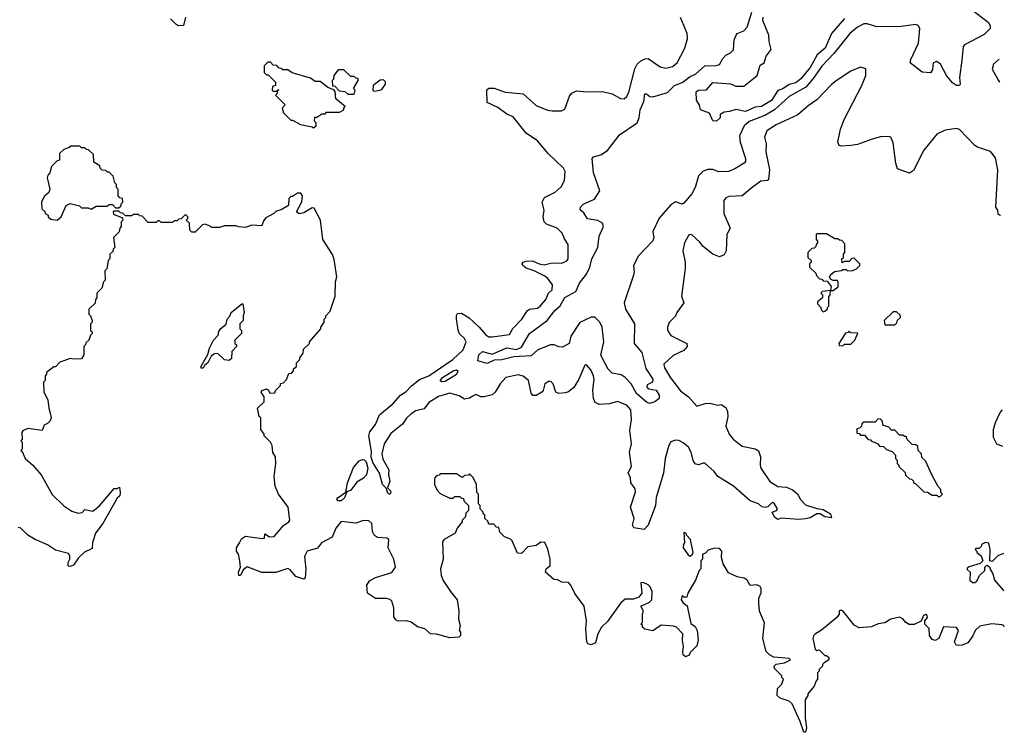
# Model space of a CAD drawing. Extents: x 2210602 to 2357277, y 510288 to 673808.
# Tile 417 of 464: x 2343334 to 2349400, y 616908 to 621300. Entities that reach past the tile are written whole.
import ezdxf

# ---------------------------------------------------------------- set-up
doc = ezdxf.new("R2010")
doc.units = 0

msp = doc.modelspace()

# ---------------------------------------------------------------- linework, layer by layer
at = {"layer": '0CON05XD'}
for points in [[(2344355.5, 621314.5), (2344342.5, 621265), (2344315, 621262.9), (2344295, 621272.2), (2344263.3, 621305)], [(2349377.3, 620094.7), (2349375, 620092.5), (2349361.7, 620101.7), (2349360, 620125), (2349347.5, 620145), (2349361.2, 620375), (2349345, 620447.5), (2349315, 620488), (2349235, 620514.3), (2349218.8, 620525), (2349125, 620623.3), (2349105, 620628.8), (2349035, 620620), (2348985, 620593.8), (2348903.4, 620496.6), (2348840.5, 620369.5), (2348815, 620353.3), (2348741.7, 620381.7), (2348731.2, 620415), (2348715, 620540), (2348700, 620575), (2348685, 620580), (2348637, 620577), (2348586.2, 620563.8), (2348495, 620530), (2348455, 620523.8), (2348395, 620520), (2348383.3, 620525), (2348374, 620545), (2348390, 620625), (2348414.4, 620685.6), (2348523.3, 620895), (2348546.7, 620955), (2348547, 620997), (2348515, 621007.5), (2348455, 620982.5), (2348365, 620923.3), (2348335, 620900), (2348244.5, 620805.5), (2348191.2, 620768.8), (2348127.3, 620712.7), (2347995, 620652), (2347936.7, 620615), (2347922, 620575), (2347932, 620535), (2347930.8, 620485), (2347954.2, 620375.8), (2347946.4, 620313.6), (2347941.7, 620308.3), (2347900, 620305), (2347846.2, 620265), (2347785, 620214.2), (2347705, 620210), (2347685, 620202), (2347672.5, 620185), (2347672.5, 620105), (2347710.6, 620015), (2347690, 619975), (2347686.2, 619875), (2347675, 619850), (2347645, 619838.8), (2347605, 619854.2), (2347545, 619902), (2347525, 619928.8), (2347475, 619973.8), (2347465, 619976.2), (2347455, 619970), (2347428.8, 619925), (2347419.2, 619875), (2347434, 619805), (2347434.1, 619765.9), (2347412, 619595), (2347426, 619555), (2347383.3, 619495), (2347375, 619472.5), (2347335, 619432.5), (2347324.2, 619405), (2347324.1, 619385.9), (2347345, 619353.8), (2347443.3, 619305), (2347446.4, 619286.4), (2347425, 619260), (2347360.3, 619229.7), (2347303.1, 619176.9), (2347306, 619155), (2347342.6, 619092.6), (2347405, 619012), (2347455, 618976.2), (2347505, 618917.5), (2347556.2, 618933.8), (2347585, 618935.8), (2347635, 618923.8), (2347655, 618927.5), (2347685, 618910), (2347694, 618885), (2347695.8, 618855), (2347684.2, 618795), (2347704.5, 618744.5), (2347728.8, 618715), (2347785, 618672), (2347865.7, 618655.7), (2347885, 618643.3), (2347898.8, 618605), (2347896, 618555), (2347900.8, 618535), (2347955, 618452.5), (2348005, 618422.5), (2348058.3, 618418.3), (2348095, 618402.5), (2348127.5, 618375), (2348142.5, 618345), (2348175, 618310), (2348245, 618286.7), (2348285, 618280), (2348328.8, 618255), (2348335, 618230), (2348295, 618236.2), (2348265, 618253.3), (2348245, 618253.3), (2348205, 618230), (2348175, 618223.8), (2348135, 618220), (2348025, 618227.5), (2348005, 618220), (2347985, 618233.3), (2347970, 618265), (2347996.1, 618273.9), (2348003.3, 618285), (2347985, 618316.7), (2347975, 618323.3), (2347965, 618320), (2347942.5, 618297.5), (2347926.4, 618293.6), (2347906.4, 618296.4), (2347886.1, 618316.1), (2347835, 618333.8), (2347731.2, 618425), (2347635, 618483.8), (2347612.5, 618515), (2347555, 618565.8), (2347545, 618567.5), (2347515, 618555.7), (2347495, 618562.9), (2347483.7, 618583.7), (2347470.5, 618635), (2347453.5, 618665), (2347422.4, 618692.4), (2347395, 618706.5), (2347375, 618708.9), (2347345, 618697.5), (2347333.7, 618676.3), (2347310.4, 618595), (2347300, 618505), (2347255.6, 618355), (2347250.9, 618305), (2347205.4, 618184.6), (2347182, 618158), (2347117.5, 618167.5), (2347109.2, 618185), (2347119.2, 618225), (2347096.7, 618295), (2347128.8, 618388.8), (2347125, 618407.5), (2347100, 618445), (2347096.1, 618476.1), (2347083.3, 618506.7), (2347103.9, 618546.1), (2347090, 618635), (2347104.1, 618685.9), (2347093.2, 618766.8), (2347104.2, 618835), (2347099.2, 618895), (2347075, 618924), (2347016.1, 618946.1), (2346967.3, 618932.7), (2346905, 618928.6), (2346880.2, 618940.2), (2346868.6, 618965), (2346864.2, 619015), (2346873.8, 619085), (2346870, 619105), (2346852, 619142), (2346825, 619172.5), (2346815, 619170), (2346779.2, 619085), (2346747.4, 619032.6), (2346715, 619006.7), (2346695, 619000), (2346656.4, 618996.4), (2346637.5, 619005), (2346620, 619055), (2346608.3, 619068.3), (2346595, 619071.2), (2346570, 619055), (2346560, 619015), (2346550, 619005), (2346515, 618983.8), (2346495, 618983.3), (2346485, 618997.5), (2346468, 619075), (2346435, 619102.5), (2346405, 619111.4), (2346328, 619095), (2346293.7, 619056.3), (2346264.3, 619005), (2346245, 618986.9), (2346195, 618975.8), (2346175, 618976), (2346145, 618988.8), (2346125, 618980), (2346105, 618966.7), (2346075, 618960), (2346041.7, 618981.7), (2345985, 618997.5), (2345915, 618976.7), (2345855, 618939.5), (2345825, 618900.8), (2345775, 618888.1), (2345745, 618871.4), (2345716.1, 618843.9), (2345692.2, 618807.8), (2345619.8, 618750.2), (2345578.9, 618685), (2345565.6, 618625), (2345571.7, 618591.7), (2345607.8, 618525), (2345605.7, 618495), (2345614.3, 618455.7), (2345600, 618415), (2345618, 618395), (2345621.2, 618385), (2345615, 618373.3), (2345601.2, 618381.2), (2345592.5, 618412.5), (2345569.2, 618435), (2345550, 618505), (2345510.3, 618570.3), (2345500, 618605), (2345501.7, 618638.3), (2345484.2, 618735), (2345490.5, 618759.5), (2345526, 618805), (2345551.4, 618865), (2345635, 618933.8), (2345679.2, 618985), (2345715, 619009.2), (2345746.8, 619043.2), (2345797.4, 619082.6), (2345854.3, 619105), (2346003.1, 619205), (2346065.8, 619265), (2346083.8, 619315), (2346074.1, 619334.1), (2346043.3, 619363.3), (2346035.9, 619385.9), (2346024.1, 619455.9), (2346024.1, 619475.9), (2346031.2, 619488.8), (2346055, 619491.2), (2346103.2, 619463.2), (2346165.3, 619405.3), (2346205, 619357.1), (2346225, 619345.7), (2346245, 619344.4), (2346350.7, 619359.3), (2346372.8, 619397.2), (2346428, 619455), (2346462.2, 619507.8), (2346475, 619515.7), (2346525, 619521.9), (2346541.4, 619535), (2346575.6, 619575), (2346592, 619615), (2346614.4, 619635.6), (2346615.7, 619665), (2346587.1, 619705), (2346568.9, 619718.9), (2346502.8, 619752.8), (2346455, 619768), (2346434.3, 619784.3), (2346430, 619795), (2346436.7, 619805), (2346455, 619810.6), (2346493.2, 619813.2), (2346534.5, 619794.5), (2346565, 619789.4), (2346615, 619801.1), (2346675, 619799.4), (2346705, 619814.2), (2346714, 619825), (2346712.9, 619915), (2346690.2, 619950.2), (2346676.9, 619985), (2346644.6, 620014.6), (2346578.7, 620038.7), (2346564.2, 620055), (2346560, 620085), (2346565.7, 620125), (2346552.5, 620175), (2346566.7, 620205), (2346632.8, 620237.2), (2346670.3, 620269.7), (2346691.2, 620308.8), (2346694.2, 620365), (2346684.4, 620384.4), (2346590, 620475), (2346525, 620553.8), (2346455, 620600), (2346375, 620700.8), (2346335, 620717.1), (2346279.7, 620759.7), (2346215, 620790), (2346211.4, 620868.6), (2346225, 620878.8), (2346257.3, 620877.3), (2346325, 620854.2), (2346435, 620842.9), (2346515, 620771.5), (2346585, 620742.9), (2346615, 620739.1), (2346671.7, 620738.3), (2346691.7, 620748.3), (2346721.7, 620828.3), (2346735, 620846.7), (2346765, 620861.2), (2346825.8, 620855.8), (2346925, 620858), (2346985, 620842.5), (2347035, 620814.3), (2347057.3, 620812.7), (2347074.3, 620825.7), (2347086.1, 620853.9), (2347123, 620997), (2347138.5, 621025), (2347159.4, 621045), (2347185, 621059.1), (2347205, 621060), (2347279.5, 621009.5), (2347315, 621001.8), (2347355, 621010.6), (2347385.4, 621034.6), (2347432.5, 621125), (2347448.8, 621185), (2347446, 621215), (2347405.7, 621314.3)], [(2349212.2, 621352.2), (2349301.7, 621281.7), (2349312.5, 621265), (2349313.3, 621245), (2349275, 621208.8), (2349154.1, 621145.9), (2349146.2, 621133.8), (2349138.6, 621051.4), (2349123.9, 620943.9), (2349128.3, 620901.7), (2349125, 620893.8), (2349105, 620894.2), (2349080.3, 620910.3), (2349043.3, 620955), (2349006.7, 621025), (2348985, 621042.5), (2348962.5, 621035), (2348957, 620993), (2348945, 620972.5), (2348895, 620977.5), (2348820, 621035), (2348823.3, 621055), (2348870.8, 621155), (2348878.8, 621245), (2348870, 621265), (2348855, 621270), (2348765, 621258.8), (2348615, 621256), (2348555, 621274.2), (2348533.9, 621273.9), (2348495, 621254.2), (2348447.5, 621215), (2348348.9, 621091.1), (2348275, 621013.6), (2348223, 620937), (2348176.6, 620883.4), (2348075, 620827.2), (2347984, 620744), (2347925, 620710.3), (2347827.4, 620672.6), (2347797.5, 620645), (2347769.2, 620585), (2347772.9, 620545), (2347805.8, 620445), (2347806.2, 620425), (2347796.7, 620415), (2347739.7, 620380.3), (2347700, 620365), (2347642.3, 620362.3), (2347605, 620377.5), (2347573.6, 620376.4), (2347545, 620366.7), (2347515, 620337.5), (2347495.8, 620265), (2347474.4, 620225.6), (2347425, 620170), (2347415, 620163.3), (2347375, 620177.5), (2347343.7, 620156.3), (2347272.8, 620077.2), (2347234.7, 619995.3), (2347240.6, 619955), (2347233.7, 619936.3), (2347146.9, 619845), (2347115.8, 619785), (2347120, 619745), (2347116.1, 619725), (2347057.5, 619555), (2347066.2, 619516.2), (2347122.5, 619425), (2347120, 619305), (2347167.9, 619247.9), (2347190.8, 619150.8), (2347233.8, 619085), (2347232.5, 619065), (2347200.7, 619049.3), (2347197.5, 619035), (2347210, 619025), (2347255.8, 619015.8), (2347273.8, 618985), (2347273.3, 618965), (2347247.5, 618945), (2347215, 618933.8), (2347195, 618942), (2347135, 618995.8), (2347102.2, 619055), (2347064.6, 619094.6), (2347040.5, 619110.5), (2346985, 619120.9), (2346960.5, 619145), (2346915, 619232.5), (2346933.8, 619315), (2346921.5, 619405), (2346908.9, 619435), (2346877, 619467), (2346855, 619465.6), (2346785, 619432.9), (2346730.3, 619349.7), (2346720, 619305), (2346677.7, 619282.3), (2346655, 619283.8), (2346625.9, 619295.9), (2346605, 619295.6), (2346526.7, 619265), (2346485, 619227.5), (2346378.6, 619221.4), (2346305, 619203.3), (2346257.9, 619202.1), (2346215, 619181.1), (2346157, 619197), (2346163.3, 619235), (2346185, 619254.4), (2346245, 619238.6), (2346335, 619278.1), (2346395, 619267.5), (2346425, 619282), (2346474.4, 619365), (2346583.3, 619446.7), (2346631.5, 619508.5), (2346662.9, 619537.1), (2346693.3, 619586.7), (2346760.8, 619625), (2346782.5, 619675), (2346825, 619731.2), (2346845.7, 619775), (2346858.1, 619825), (2346895.7, 619895), (2346904.4, 619965), (2346930, 620025), (2346925.5, 620045.5), (2346895, 620062), (2346832.5, 620072.5), (2346809.5, 620109.5), (2346787, 620127), (2346790, 620145), (2346805, 620163.3), (2346875, 620194.2), (2346908, 620245), (2346869.4, 620355), (2346860, 620445), (2346870, 620455), (2346915, 620466.7), (2346955, 620493.3), (2347028.8, 620591.2), (2347138, 620665), (2347150, 620695), (2347157.1, 620745), (2347180, 620795), (2347185, 620842.5), (2347195, 620843.3), (2347216, 620826), (2347234.1, 620824.1), (2347325, 620851.5), (2347367.5, 620895), (2347415, 620913.5), (2347465, 620950.4), (2347497.5, 620965), (2347554.5, 621015.5), (2347625, 621016.9), (2347645, 621024.5), (2347665, 621060.6), (2347685, 621081.5), (2347713.6, 621096.4), (2347730.8, 621115), (2347736, 621175), (2347747.1, 621205), (2347755, 621215.7), (2347795, 621232), (2347815.5, 621254.5), (2347844.3, 621345.7)], [(2348415, 621307.5), (2348334.7, 621215.3), (2348296.9, 621125), (2348247.6, 621082.4), (2348205, 621004.5), (2348147.1, 620935), (2348115, 620911.1), (2348075, 620900.9), (2348035, 620874.5), (2348005, 620863.3), (2347965, 620802.2), (2347905, 620765.6), (2347865, 620760), (2347805, 620734.6), (2347745, 620746.7), (2347706.7, 620733.3), (2347675, 620730), (2347650, 620715), (2347650, 620695), (2347627.5, 620675), (2347605, 620677.5), (2347583, 620723), (2347527.5, 620745), (2347523, 620773), (2347503.9, 620803.9), (2347501.2, 620855), (2347515, 620865.8), (2347565, 620866.7), (2347605, 620913.8), (2347687.5, 620907.5), (2347713.9, 620903.9), (2347745, 620890), (2347795, 620890), (2347876.7, 620955), (2347895, 621020), (2347920, 621035), (2347933.8, 621075), (2347963.9, 621116.1), (2347951.4, 621165), (2347949.2, 621205), (2347913.1, 621295), (2347915, 621316)], [(2349368.6, 621055.7), (2349333.8, 621025), (2349326.2, 620995), (2349363.8, 620925), (2349369.9, 620915.5)], [(2345145, 620632.5), (2345160, 620645), (2345160, 620665), (2345150, 620675), (2345151.7, 620698.3), (2345165, 620700), (2345195, 620720), (2345215, 620720), (2345225, 620730), (2345305, 620730), (2345330, 620745), (2345330, 620755), (2345340, 620765), (2345281.7, 620811.7), (2345278.3, 620858.3), (2345268.3, 620868.3), (2345231.7, 620881.7), (2345185, 620920), (2345155, 620920), (2345125, 620940), (2345013, 620973), (2344985, 620990), (2344955, 620990), (2344945, 621000), (2344931.7, 621001.7), (2344918.3, 621018.3), (2344895, 621020), (2344878.3, 621038.3), (2344861.7, 621038.3), (2344840, 621015), (2344840, 620975), (2344855, 620960), (2344865, 620960), (2344910, 620915), (2344910, 620895), (2344891.7, 620888.3), (2344890, 620865), (2344895, 620860), (2344920, 620860), (2344925, 620870), (2344930, 620865), (2344920, 620860), (2344920, 620845), (2344910, 620835), (2344970, 620775), (2344950, 620755), (2344960, 620725), (2345005, 620680), (2345015, 620680), (2345063, 620653), (2345135, 620640), (2345145, 620632.5)], [(2345395, 620840), (2345400, 620865), (2345390, 620875), (2345420, 620925), (2345418.3, 620938.3), (2345405, 620940), (2345395, 620950), (2345375, 620950), (2345331.7, 620991.7), (2345295, 620990), (2345270, 620955), (2345267, 620933), (2345260, 620925), (2345261.7, 620891.7), (2345275, 620890), (2345301.7, 620861.7), (2345337, 620857), (2345355, 620840), (2345395, 620840)], [(2345515, 620860), (2345545, 620862.5), (2345565, 620870), (2345587, 620903), (2345587, 620917), (2345575, 620930), (2345555, 620927.5), (2345512.5, 620895), (2345510, 620865), (2345515, 620860)], [(2343565, 620063.3), (2343590, 620085), (2343620, 620155), (2343645, 620166.7), (2343701.7, 620151.7), (2343715, 620140), (2343755, 620140), (2343775, 620132.5), (2343805, 620150), (2343875, 620150), (2343885, 620160), (2343905, 620160), (2343925, 620140), (2343945, 620140), (2343958.3, 620151.7), (2343960, 620165), (2343970, 620175), (2343968.3, 620198.3), (2343951.7, 620201.7), (2343940, 620215), (2343940, 620255), (2343930, 620265), (2343930, 620285), (2343920, 620295), (2343910, 620335), (2343885, 620360), (2343875, 620360), (2343865, 620370), (2343841.7, 620371.7), (2343830, 620385), (2343828.3, 620398.3), (2343791.7, 620421.7), (2343788.3, 620468.3), (2343758.3, 620498.3), (2343745, 620500), (2343735, 620510), (2343715, 620510), (2343705, 620520), (2343645, 620520), (2343638.3, 620511.7), (2343605, 620500), (2343580, 620475), (2343580, 620435), (2343565, 620430), (2343530, 620395), (2343520, 620355), (2343508.3, 620341.7), (2343502.5, 620325), (2343520, 620255), (2343512.5, 620235), (2343485, 620210), (2343467.5, 620175), (2343470, 620135), (2343488.3, 620118.3), (2343490, 620105), (2343510, 620095), (2343510, 620085), (2343525, 620070), (2343565, 620063.3)], [(2345202.5, 619945), (2345187.5, 620065), (2345148.3, 620138.3), (2345135, 620140), (2345085, 620110), (2345055, 620102.5), (2345040, 620115), (2345073, 620177), (2345076.7, 620215), (2345065, 620230), (2345045, 620230), (2345015, 620210), (2345005, 620210), (2344993, 620197), (2344990, 620155), (2344945, 620127.5), (2344915, 620120), (2344900, 620105), (2344850.7, 620079.3), (2344835, 620060), (2344825, 620030), (2344765, 620032.5), (2344725, 620020), (2344685, 620022.5), (2344665, 620030), (2344595, 620030), (2344565, 620020), (2344515, 620020), (2344508.3, 620028.3), (2344475, 620040), (2344460, 620035), (2344415, 619990), (2344395, 619990), (2344383, 620003), (2344380, 620045), (2344360, 620065), (2344370, 620075), (2344370, 620085), (2344355, 620100), (2344328.3, 620071.7), (2344315, 620070), (2344305, 620060), (2344285, 620060), (2344275, 620050), (2344205, 620050), (2344195, 620060), (2344185, 620060), (2344175, 620050), (2344125, 620050), (2344088.3, 620088.3), (2344075, 620090), (2344065, 620100), (2344035, 620100), (2344025, 620090), (2343985, 620090), (2343968.3, 620108.3), (2343955, 620110), (2343945, 620120), (2343915, 620120), (2343910, 620115), (2343911.7, 620101.7), (2343968.3, 620078.3), (2343970, 620065), (2343960, 620055), (2343960, 620025), (2343950, 620015), (2343947, 619993), (2343912.5, 619957.5), (2343920, 619895), (2343910, 619885), (2343908.3, 619871.7), (2343890, 619855), (2343890, 619825), (2343880, 619815), (2343870, 619765), (2343858.3, 619751.7), (2343860, 619695), (2343850, 619685), (2343840, 619645), (2343810, 619615), (2343810, 619585), (2343800, 619575), (2343798.3, 619551.7), (2343760, 619515), (2343760, 619485), (2343770, 619475), (2343780, 619445), (2343780, 619435), (2343770, 619425), (2343770, 619385), (2343780, 619375), (2343780, 619365), (2343770, 619355), (2343760, 619325), (2343741.7, 619308.3), (2343740, 619295), (2343730, 619285), (2343730, 619235), (2343715, 619210), (2343665, 619207.5), (2343645, 619212.5), (2343605, 619197.5), (2343581.7, 619188.3), (2343555, 619160), (2343545, 619160), (2343500, 619125), (2343500, 619115), (2343490, 619105), (2343490, 619075), (2343480, 619065), (2343482.5, 619005), (2343507, 618957), (2343512.5, 618905), (2343522.5, 618875), (2343527.5, 618845), (2343521.7, 618828.3), (2343505, 618810), (2343485, 618800), (2343471.7, 618768.3), (2343385, 618780), (2343353.6, 618766.4), (2343347.5, 618755), (2343350, 618715), (2343340, 618705), (2343350, 618695), (2343350, 618655), (2343340, 618645), (2343348.3, 618638.3), (2343367.5, 618595), (2343415, 618553.3), (2343466.7, 618495), (2343535, 618374), (2343605, 618302.5), (2343655, 618271.2), (2343695, 618257.5), (2343718.3, 618261.7), (2343735, 618280), (2343785, 618270), (2343825, 618302.5), (2343915, 618410), (2343935, 618410), (2343948.3, 618418.3), (2343952.5, 618385), (2343950, 618365), (2343935, 618350), (2343846.2, 618195), (2343801.2, 618135), (2343781.7, 618078.3), (2343780, 618040), (2343733, 618017), (2343696.1, 617983.9), (2343665, 617937.5), (2343645, 617930), (2343632.5, 617932.5), (2343633.3, 617955), (2343642.5, 617975), (2343642.5, 617995), (2343635, 618010), (2343555, 618030), (2343505, 618062.5), (2343430, 618095), (2343385, 618122.5), (2343340, 618165), (2343325, 618170)], [(2348345, 619630), (2348377, 619653), (2348377.5, 619685), (2348371.7, 619691.7), (2348345, 619692.5), (2348330, 619700), (2348322.5, 619715), (2348330.7, 619729.3), (2348353, 619747), (2348397, 619753), (2348405, 619760), (2348425, 619760), (2348435, 619752.5), (2348466.4, 619753.6), (2348490, 619765), (2348510, 619785), (2348510, 619795), (2348475, 619830), (2348461.7, 619828.3), (2348445, 619810), (2348415, 619810), (2348401.7, 619801.7), (2348400, 619825), (2348410, 619835), (2348410, 619855), (2348417.5, 619865), (2348418.3, 619918.3), (2348398.3, 619938.3), (2348385, 619940), (2348375, 619950), (2348355, 619950), (2348305, 619980), (2348245, 619980), (2348240, 619975), (2348240, 619945), (2348250, 619935), (2348250, 619925), (2348240, 619915), (2348238.3, 619901.7), (2348228.3, 619891.7), (2348215, 619890), (2348190, 619865), (2348190, 619835), (2348210, 619815), (2348210, 619805), (2348200, 619795), (2348200, 619775), (2348238.3, 619738.3), (2348243, 619723), (2348261.7, 619701.7), (2348275, 619700), (2348285, 619690), (2348308.3, 619688.3), (2348332.5, 619655), (2348330, 619630), (2348345, 619630)], [(2349400.1, 617557), (2349396.7, 617565), (2349385, 617570), (2349323.3, 617576.7), (2349248.3, 617561.7), (2349220, 617535), (2349207, 617503), (2349175, 617460), (2349140, 617445), (2349115, 617442), (2349103.3, 617445), (2349093.8, 617465), (2349118.8, 617535), (2349105, 617553.3), (2349025, 617557.5), (2348997.5, 617485), (2348975, 617472.5), (2348955, 617480), (2348940, 617505), (2348937, 617547), (2348910, 617575), (2348910, 617595), (2348926.2, 617615), (2348925, 617627.5), (2348915, 617633.3), (2348902.7, 617627.3), (2348888.3, 617591.7), (2348845, 617572.5), (2348813, 617573), (2348793.6, 617583.6), (2348775, 617607.5), (2348755, 617617.5), (2348700, 617605), (2348665, 617583.3), (2348623.6, 617576.4), (2348581.7, 617558.3), (2348505, 617552.5), (2348475, 617567.5), (2348407.5, 617655), (2348395, 617660), (2348383, 617657), (2348382.5, 617635), (2348367.5, 617615), (2348273, 617537), (2348235.9, 617514.1), (2348225, 617502.5), (2348221.2, 617485), (2348235, 617420), (2348245, 617412.5), (2348260, 617415), (2348295, 617380), (2348305, 617380), (2348318.3, 617368.3), (2348320, 617355), (2348290, 617335), (2348280, 617325), (2348280, 617315), (2348260, 617295), (2348260, 617285), (2348250, 617275), (2348250, 617235), (2348240, 617225), (2348228.3, 617191.7), (2348190, 617145), (2348190, 617135), (2348173, 617107), (2348173.8, 616995), (2348182, 616935), (2348175, 616907.5), (2348165, 616907.5), (2348143.3, 616975), (2348093, 617083), (2348075, 617100), (2348018.3, 617118.3), (2348000, 617135), (2348003, 617177), (2348030, 617205), (2348040, 617235), (2348030, 617245), (2348030, 617255), (2347985, 617300), (2347982.5, 617315), (2347995, 617327.5), (2348045, 617336.7), (2348082.5, 617355), (2348075, 617362.5), (2347980.8, 617370.8), (2347952.5, 617385), (2347932.5, 617405), (2347912.5, 617485), (2347923, 617583), (2347892.5, 617655), (2347887.5, 617705), (2347887.5, 617735), (2347903, 617767), (2347903, 617793), (2347896.4, 617806.4), (2347875, 617816.7), (2347835, 617812.5), (2347816.1, 617846.1), (2347798.3, 617858.3), (2347755, 617866.7), (2347700.7, 617890.7), (2347667.5, 617945), (2347657.5, 617985), (2347660, 618025), (2347645, 618040), (2347615, 618042.5), (2347575, 618030), (2347558.3, 618011.7), (2347540, 618005), (2347540, 617975), (2347530, 617965), (2347530, 617915), (2347520, 617905), (2347497.5, 617845), (2347472.5, 617805), (2347450, 617765), (2347445, 617740), (2347425, 617740), (2347415, 617750), (2347410, 617725), (2347422.5, 617705), (2347446.2, 617686.2), (2347468.3, 617578.3), (2347495, 617560), (2347507.5, 617535), (2347513, 617477), (2347505, 617440), (2347465, 617400), (2347457.7, 617382.3), (2347435, 617372.5), (2347422, 617385), (2347418.8, 617405), (2347423.3, 617435), (2347417.5, 617475), (2347420, 617515), (2347380, 617555), (2347361.7, 617561.7), (2347285, 617567.5), (2347235, 617532.5), (2347185, 617542.5), (2347170, 617555), (2347170, 617565), (2347160, 617575), (2347170, 617585), (2347170, 617635), (2347177.5, 617655), (2347160, 617685), (2347215, 617710), (2347228.8, 617725), (2347231.2, 617775), (2347217.5, 617805), (2347205, 617817.5), (2347175, 617830), (2347161.7, 617828.3), (2347167.5, 617765), (2347149.3, 617740.7), (2347115, 617727.5), (2347065, 617727.5), (2347037.5, 617705), (2346955, 617590), (2346917.5, 617555), (2346896.7, 617515), (2346881.7, 617458.3), (2346855, 617446), (2346833.8, 617453.8), (2346828.8, 617465), (2346822.5, 617545), (2346826.7, 617595), (2346812.5, 617685), (2346753.9, 617763.9), (2346730, 617815), (2346715, 617830), (2346675, 617832.5), (2346647, 617847), (2346625, 617850), (2346573.8, 617895), (2346577.5, 617915), (2346602.5, 617935), (2346602.5, 617975), (2346587, 618037), (2346568.3, 618078.3), (2346545, 618080), (2346515, 618060), (2346465, 618050), (2346425, 618010), (2346401.7, 618011.7), (2346368.3, 618088.3), (2346358.3, 618098.3), (2346321.7, 618111.7), (2346291.7, 618141.7), (2346285, 618170), (2346271.7, 618171.7), (2346255, 618190), (2346225, 618190), (2346218.3, 618208.3), (2346200, 618225), (2346200, 618245), (2346190, 618255), (2346190, 618265), (2346170, 618285), (2346170, 618305), (2346160, 618315), (2346160, 618375), (2346150, 618385), (2346147.5, 618435), (2346128.3, 618478.3), (2346105, 618500), (2346098.3, 618491.7), (2346075, 618490), (2346065, 618480), (2346055, 618480), (2346025, 618500), (2345925, 618500), (2345918.3, 618491.7), (2345901.7, 618488.3), (2345890, 618475), (2345890, 618435), (2345905, 618400), (2345925, 618380), (2345985, 618350), (2346005, 618350), (2346015, 618360), (2346045, 618360), (2346055, 618350), (2346068.3, 618348.3), (2346070, 618335), (2346100, 618305), (2346100, 618275), (2346081.7, 618258.3), (2346080, 618235), (2346060, 618215), (2346060, 618205), (2346030, 618165), (2346017.5, 618135), (2345950, 618095), (2345938.3, 618081.7), (2345943.3, 617975), (2345926.7, 617915), (2345930, 617875), (2345942.3, 617842.3), (2345987.5, 617775), (2346030, 617725), (2346040, 617655), (2346037.5, 617605), (2346047.5, 617565), (2346042.5, 617535), (2346050, 617525), (2346050, 617505), (2346040, 617495), (2345985, 617489.4), (2345901.7, 617511.7), (2345865, 617514.3), (2345830, 617545), (2345785, 617557.5), (2345745, 617586.7), (2345720, 617595), (2345665, 617592.5), (2345650.7, 617600.7), (2345638.3, 617618.3), (2345640, 617675), (2345627.5, 617715), (2345616.1, 617726.1), (2345593, 617733), (2345525, 617732.5), (2345477.5, 617765), (2345472.5, 617815), (2345488.3, 617841.7), (2345525, 617861.2), (2345627, 617893), (2345650, 617925), (2345638, 617975), (2345603.8, 618045), (2345607.5, 618095), (2345595, 618103.3), (2345537.7, 618107.7), (2345520.5, 618120.5), (2345506.7, 618145), (2345503.3, 618195), (2345485, 618211.2), (2345453, 618213), (2345405, 618196.2), (2345314.1, 618205.9), (2345282.5, 618165), (2345259.3, 618110.7), (2345193.6, 618076.4), (2345168.3, 618041.7), (2345105, 618023.3), (2345088.3, 617991.7), (2345096.7, 617915), (2345091.7, 617858.3), (2345085, 617852.5), (2345035, 617867.5), (2344999.3, 617909.3), (2344985, 617917.5), (2344913, 617893), (2344825, 617893.3), (2344735, 617927.5), (2344711.2, 617908.8), (2344695, 617873.8), (2344685, 617873.3), (2344682, 617895), (2344693.3, 617925), (2344691.2, 617965), (2344682.5, 618005), (2344670, 618025), (2344670, 618045), (2344687.5, 618075), (2344700.8, 618099.2), (2344724.5, 618115.5), (2344828.3, 618101.7), (2344842.5, 618105), (2344845, 618130), (2344872, 618112), (2344902.5, 618115), (2344958.3, 618181.7), (2344992.5, 618205), (2344997.5, 618215), (2344987.5, 618295), (2344927.5, 618375), (2344907.5, 618425), (2344902.5, 618485), (2344912.5, 618565), (2344910, 618605), (2344893, 618633), (2344890, 618675), (2344880, 618695), (2344840, 618735), (2344840, 618745), (2344820, 618775), (2344820, 618845), (2344810, 618855), (2344800, 618905), (2344840, 618945), (2344840, 618975), (2344822.5, 619005), (2344826.7, 619015), (2344855, 619023.8), (2344866.2, 619016.2), (2344875, 618997.5), (2344905, 619000), (2344910, 619015), (2344940, 619045), (2344941.7, 619058.3), (2344958.3, 619061.7), (2344978.3, 619081.7), (2344991.7, 619118.3), (2345008.3, 619121.7), (2345020, 619135), (2345021.7, 619148.3), (2345038.3, 619161.7), (2345040, 619185), (2345060, 619205), (2345060, 619215), (2345080, 619245), (2345081.7, 619268.3), (2345120, 619305), (2345120, 619315), (2345190, 619395), (2345190, 619405), (2345210, 619435), (2345210, 619455), (2345220, 619465), (2345220, 619475), (2345247, 619503), (2345277.5, 619595), (2345280, 619685), (2345287.5, 619715), (2345271.7, 619821.7), (2345261.7, 619851.7), (2345202.5, 619945)], [(2348285, 619500), (2348295, 619502.5), (2348310, 619515), (2348310, 619525), (2348320, 619535), (2348320, 619595), (2348327, 619603), (2348330, 619630), (2348280, 619625), (2348270, 619615), (2348280, 619605), (2348280, 619585), (2348248.3, 619561.7), (2348248.3, 619548.3), (2348270, 619525), (2348271.7, 619511.7), (2348285, 619500)], [(2344451.7, 619151.7), (2344452.5, 619165), (2344493.6, 619236.4), (2344504, 619276), (2344527.5, 619325), (2344556.7, 619355), (2344561.2, 619378.8), (2344573.6, 619396.4), (2344606.1, 619423.9), (2344612.5, 619455), (2344628.3, 619471.7), (2344637.5, 619495), (2344701.7, 619548.3), (2344708.3, 619548.3), (2344717.5, 619495), (2344710, 619475), (2344710, 619445), (2344690, 619425), (2344690, 619395), (2344700, 619385), (2344700, 619365), (2344660, 619325), (2344660, 619305), (2344670, 619295), (2344670, 619285), (2344640, 619255), (2344638.3, 619211.7), (2344625, 619200), (2344595, 619203.3), (2344555, 619242.5), (2344535, 619241.2), (2344513.3, 619226.7), (2344492.5, 619185), (2344471.7, 619168.3), (2344465, 619152.5), (2344451.7, 619151.7)], [(2348725, 619420), (2348738.3, 619431.7), (2348741.7, 619448.3), (2348760, 619465), (2348758.3, 619478.3), (2348735, 619500), (2348715, 619500), (2348660, 619445), (2348665, 619420), (2348725, 619420)], [(2348405, 619290), (2348415, 619300), (2348455, 619300), (2348480, 619325), (2348498.3, 619368.3), (2348455, 619370), (2348445, 619380), (2348438.3, 619371.7), (2348421.7, 619368.3), (2348380, 619305), (2348381.7, 619291.7), (2348405, 619290)], [(2345935, 619066.9), (2345925, 619073.8), (2345938.5, 619095), (2346005, 619136.2), (2346025, 619140.8), (2346033.8, 619135), (2346025, 619113.1), (2345955, 619070.8), (2345935, 619066.9)], [(2349390.1, 618668.4), (2349353.4, 618683.4), (2349332.9, 618725), (2349334.5, 618775), (2349345, 618816.2), (2349375, 618878.8), (2349388.1, 618894.8)], [(2349005, 618360), (2349020, 618375), (2349010, 618385), (2349010, 618405), (2348993, 618423), (2348955, 618490), (2348915, 618580), (2348891.7, 618601.7), (2348890, 618625), (2348870, 618645), (2348868.3, 618668.3), (2348855, 618680), (2348831.7, 618681.7), (2348801.7, 618711.7), (2348795, 618730), (2348785, 618730), (2348775, 618740), (2348755, 618740), (2348725, 618770), (2348705, 618770), (2348688.3, 618788.3), (2348651.7, 618801.7), (2348650, 618825), (2348635, 618840), (2348621.7, 618838.3), (2348605, 618820), (2348535, 618820), (2348521.7, 618808.3), (2348520, 618795), (2348508.3, 618781.7), (2348491.7, 618778.3), (2348491.7, 618751.7), (2348505, 618750), (2348515, 618740), (2348538.3, 618738.3), (2348561.7, 618711.7), (2348575, 618710), (2348581.7, 618701.7), (2348618.3, 618688.3), (2348631.7, 618671.7), (2348655, 618670), (2348675, 618650), (2348708.3, 618638.3), (2348730, 618615), (2348730, 618595), (2348740, 618585), (2348740, 618565), (2348750, 618555), (2348750, 618545), (2348788.3, 618508.3), (2348791.7, 618491.7), (2348815, 618470), (2348828.3, 618468.3), (2348840, 618455), (2348840, 618445), (2348855, 618440), (2348905, 618390), (2348927, 618387), (2348955, 618370), (2348985, 618370), (2348991.7, 618361.7), (2349005, 618360)], [(2345294.1, 618334.1), (2345288.8, 618345), (2345295, 618355.8), (2345342.5, 618387.5), (2345354.4, 618445), (2345390.6, 618539.4), (2345425, 618580.8), (2345445, 618589.2), (2345457.1, 618587.1), (2345468, 618575), (2345478, 618535), (2345470, 618495), (2345451.2, 618475), (2345411.1, 618448.9), (2345375, 618400), (2345350, 618390), (2345335, 618352.5), (2345315, 618334.3), (2345294.1, 618334.1)], [(2347465, 617992.5), (2347480, 618005), (2347482.5, 618015), (2347467.5, 618095), (2347441.7, 618121.7), (2347440, 618135), (2347425, 618140), (2347430, 618075), (2347423, 618067), (2347422.5, 618045), (2347451.7, 618001.7), (2347465, 617992.5)], [(2349396, 618009.8), (2349360, 617995), (2349325, 617960), (2349310, 617965), (2349313.3, 618035), (2349305, 618072.5), (2349285, 618077.5), (2349260, 618065), (2349260, 618055), (2349245, 618040), (2349225, 618040), (2349220, 618035), (2349230, 618025), (2349230, 618015), (2349257.5, 617995), (2349267.5, 617965), (2349251.7, 617948.3), (2349183, 617927), (2349171.7, 617918.3), (2349171.7, 617911.7), (2349190, 617895), (2349186.7, 617845), (2349205, 617831.2), (2349219.2, 617830.8), (2349231.7, 617838.3), (2349246.4, 617873.6), (2349280, 617905), (2349280, 617925), (2349291.7, 617938.3), (2349308.3, 617928.3), (2349315, 617910), (2349330, 617885), (2349340, 617845), (2349393.6, 617783.6), (2349398.1, 617782.2)]]:
    msp.add_lwpolyline(points, dxfattribs=at)

doc.saveas('drawing.dxf')
